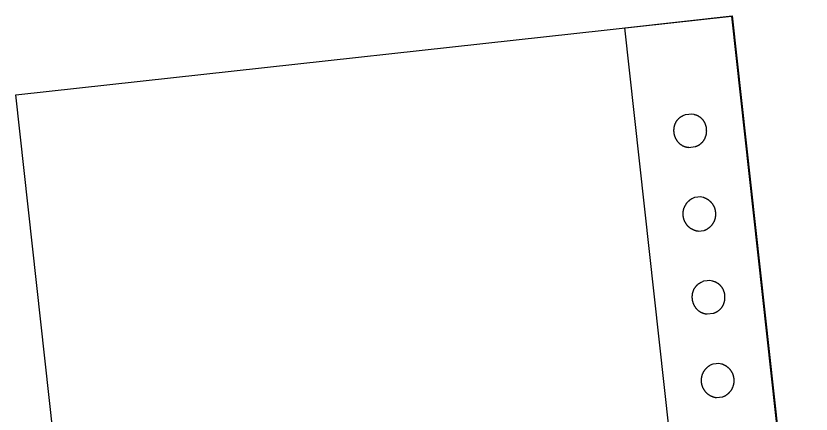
# Model space of a CAD drawing. Extents: x -438233 to -437334, y -1133133 to -1132623.
# Drawn here: x -438067.0783 to -438066.7926, y -1132980.0026 to -1132979.8597 of the extents above; entities that cross this region are included whole.
import ezdxf

# ---------------------------------------------------------------- set-up
doc = ezdxf.new("R2010")
doc.units = 0
doc.layers.add('MOBILIÁŘ', color=7, linetype='Continuous')
doc.layers.add('Vrstva 1', color=7, linetype='Continuous')

# ---------------------------------------------------------------- blocks, each defined once
blk = doc.blocks.new('A$C78B247C6')
at = {"layer": 'Vrstva 1'}
for points in [[(0, 0), (-2586.6, 0), (-2586.6, 2589.7), (0, 2589.7), (0, 0)], [(-385, 2589.7), (3.1, 2589.7), (3.1, 3.2), (-385, 3.2), (-385, 2589.7)], [(-190.9, 2255.7), (-203.7, 2255.7), (-213.2, 2252.5), (-214.5, 2252.1), (-215.8, 2251.6), (-217.1, 2251.1), (-218.3, 2250.6), (-219.5, 2250), (-220.7, 2249.4), (-221.9, 2248.8), (-223, 2248.2), (-224.1, 2247.6), (-225.2, 2246.9), (-226.3, 2246.2), (-227.4, 2245.5), (-228.4, 2244.8), (-229.4, 2244.1), (-230.4, 2243.3), (-231.4, 2242.5), (-232.3, 2241.8), (-233.2, 2240.9), (-234.1, 2240.1), (-235, 2239.3), (-235.8, 2238.4), (-236.7, 2237.5), (-237.5, 2236.7), (-238.3, 2235.8), (-239, 2234.8), (-239.8, 2233.9), (-240.5, 2233), (-241.2, 2232), (-241.8, 2231), (-242.5, 2230), (-243.1, 2229), (-243.7, 2228), (-244.3, 2227), (-244.9, 2226), (-245.4, 2224.9), (-245.9, 2223.9), (-246.4, 2222.8), (-246.9, 2221.8), (-247.3, 2220.7), (-247.8, 2219.6), (-248.2, 2218.5), (-248.6, 2217.4), (-248.9, 2216.3), (-249.3, 2215.2), (-249.6, 2214), (-249.9, 2212.9), (-250.2, 2211.8), (-250.4, 2210.6), (-250.6, 2209.5), (-250.9, 2208.4), (-251, 2207.2), (-251.2, 2206), (-251.4, 2204.9), (-251.5, 2203.7), (-251.6, 2202.6), (-251.7, 2201.4), (-251.7, 2200.2), (-251.8, 2199), (-251.8, 2197.9), (-251.8, 2196.7), (-251.8, 2195.5), (-251.7, 2194.4), (-251.7, 2193.2), (-251.6, 2192), (-251.5, 2190.9), (-251.3, 2189.7), (-251.2, 2188.5), (-251, 2187.4), (-250.8, 2186.2), (-250.6, 2185.1), (-250.4, 2183.9), (-250.1, 2182.8), (-249.9, 2181.6), (-249.6, 2180.5), (-249.2, 2179.4), (-248.9, 2178.2), (-248.5, 2177.1), (-248.2, 2176), (-247.8, 2174.9), (-247.3, 2173.8), (-246.9, 2172.7), (-246.4, 2171.6), (-246, 2170.6), (-245.5, 2169.5), (-244.9, 2168.5), (-244.4, 2167.4), (-243.8, 2166.4), (-243.3, 2165.4), (-242.6, 2164.3), (-242, 2163.4), (-241.4, 2162.4), (-240.7, 2161.4), (-240, 2160.4), (-239.3, 2159.5), (-238.6, 2158.5), (-237.9, 2157.6), (-237.1, 2156.7), (-236.3, 2155.8), (-235.5, 2155), (-234.7, 2154.1), (-233.8, 2153.3), (-233, 2152.4), (-232.1, 2151.6), (-231.2, 2150.8), (-230.3, 2150), (-229.3, 2149.3), (-228.4, 2148.6), (-227.4, 2147.8), (-226.4, 2147.1), (-225.4, 2146.4), (-224.3, 2145.8), (-223.3, 2145.1), (-222.2, 2144.5), (-221.1, 2143.9), (-220, 2143.3), (-218.8, 2142.8), (-217.7, 2142.3), (-216.5, 2141.8), (-215.3, 2141.3), (-214.1, 2140.8), (-212.8, 2140.4), (-211.6, 2139.9), (-210.3, 2139.6), (-209, 2139.2), (-207.7, 2138.9), (-206.4, 2138.5), (-205, 2138.3), (-203.7, 2138), (-181.4, 2138), (-180, 2138.3), (-178.7, 2138.5), (-177.3, 2138.9), (-176, 2139.2), (-174.7, 2139.6), (-173.5, 2139.9), (-172.2, 2140.4), (-171, 2140.8), (-169.8, 2141.3), (-168.6, 2141.8), (-167.4, 2142.3), (-166.2, 2142.8), (-165.1, 2143.3), (-164, 2143.9), (-162.9, 2144.5), (-161.8, 2145.1), (-160.7, 2145.8), (-159.7, 2146.4), (-158.7, 2147.1), (-157.7, 2147.8), (-156.7, 2148.6), (-155.7, 2149.3), (-154.8, 2150), (-153.9, 2150.8), (-153, 2151.6), (-152.1, 2152.4), (-151.2, 2153.3), (-150.4, 2154.1), (-149.5, 2155), (-148.7, 2155.8), (-147.9, 2156.7), (-147.2, 2157.6), (-146.4, 2158.5), (-145.7, 2159.5), (-145, 2160.4), (-144.3, 2161.4), (-143.7, 2162.4), (-143, 2163.4), (-142.4, 2164.3), (-141.8, 2165.4), (-141.2, 2166.4), (-140.6, 2167.4), (-140.1, 2168.5), (-139.6, 2169.5), (-139.1, 2170.6), (-138.6, 2171.6), (-138.1, 2172.7), (-137.7, 2173.8), (-137.3, 2174.9), (-136.9, 2176), (-136.5, 2177.1), (-136.1, 2178.2), (-135.8, 2179.4), (-135.5, 2180.5), (-135.2, 2181.6), (-134.9, 2182.8), (-134.7, 2183.9), (-134.4, 2185.1), (-134.2, 2186.2), (-134, 2187.4), (-133.8, 2188.5), (-133.7, 2189.7), (-133.6, 2190.9), (-133.5, 2192), (-133.4, 2193.2), (-133.3, 2194.4), (-133.3, 2195.5), (-133.2, 2196.7), (-133.2, 2197.9), (-133.3, 2199), (-133.3, 2200.2), (-133.4, 2201.4), (-133.4, 2202.6), (-133.5, 2203.7), (-133.7, 2204.9), (-133.8, 2206), (-134, 2207.2), (-134.2, 2208.4), (-134.4, 2209.5), (-134.6, 2210.6), (-134.9, 2211.8), (-135.1, 2212.9), (-135.4, 2214), (-135.8, 2215.2), (-136.1, 2216.3), (-136.5, 2217.4), (-136.9, 2218.5), (-137.3, 2219.6), (-137.7, 2220.7), (-138.1, 2221.8), (-138.6, 2222.8), (-139.1, 2223.9), (-139.6, 2224.9), (-140.2, 2226), (-140.7, 2227), (-141.3, 2228), (-141.9, 2229), (-142.5, 2230), (-143.2, 2231), (-143.9, 2232), (-144.6, 2233), (-145.3, 2233.9), (-146, 2234.8), (-146.8, 2235.8), (-147.6, 2236.7), (-148.4, 2237.5), (-149.2, 2238.4), (-150, 2239.3), (-150.9, 2240.1), (-151.8, 2240.9), (-152.7, 2241.8), (-153.7, 2242.5), (-154.6, 2243.3), (-155.6, 2244.1), (-156.6, 2244.8), (-157.7, 2245.5), (-158.7, 2246.2), (-159.8, 2246.9), (-160.9, 2247.6), (-162, 2248.2), (-163.1, 2248.8), (-164.3, 2249.4), (-165.5, 2250), (-166.7, 2250.6), (-168, 2251.1), (-169.2, 2251.6), (-170.5, 2252.1), (-171.8, 2252.5), (-181.4, 2255.7), (-190.9, 2255.7)], [(-190.9, 1956.7), (-203.6, 1956.7), (-213.2, 1953.4), (-214.5, 1952.8), (-215.8, 1952.2), (-217, 1951.5), (-218.3, 1950.9), (-219.5, 1950.2), (-220.7, 1949.5), (-221.8, 1948.8), (-223, 1948.1), (-224.1, 1947.4), (-225.2, 1946.6), (-226.3, 1945.9), (-227.3, 1945.1), (-228.4, 1944.3), (-229.4, 1943.5), (-230.4, 1942.6), (-231.3, 1941.8), (-232.3, 1941), (-233.2, 1940.1), (-234.1, 1939.2), (-235, 1938.3), (-235.8, 1937.4), (-236.6, 1936.5), (-237.4, 1935.5), (-238.2, 1934.6), (-239, 1933.6), (-239.7, 1932.7), (-240.4, 1931.7), (-241.1, 1930.7), (-241.8, 1929.7), (-242.5, 1928.7), (-243.1, 1927.7), (-243.7, 1926.7), (-244.3, 1925.6), (-244.8, 1924.6), (-245.4, 1923.5), (-245.9, 1922.5), (-246.4, 1921.4), (-246.9, 1920.3), (-247.3, 1919.3), (-247.7, 1918.2), (-248.1, 1917.1), (-248.5, 1916), (-248.9, 1914.9), (-249.2, 1913.8), (-249.6, 1912.7), (-249.9, 1911.6), (-250.1, 1910.4), (-250.4, 1909.3), (-250.6, 1908.2), (-250.8, 1907), (-251, 1905.9), (-251.2, 1904.8), (-251.3, 1903.6), (-251.5, 1902.5), (-251.6, 1901.3), (-251.7, 1900.2), (-251.7, 1899.1), (-251.8, 1897.9), (-251.8, 1896.8), (-251.8, 1895.6), (-251.8, 1894.5), (-251.7, 1893.3), (-251.7, 1892.2), (-251.6, 1891), (-251.5, 1889.9), (-251.3, 1888.8), (-251.2, 1887.6), (-251, 1886.5), (-250.8, 1885.4), (-250.6, 1884.2), (-250.4, 1883.1), (-250.1, 1882), (-249.9, 1880.9), (-249.6, 1879.8), (-249.2, 1878.7), (-248.9, 1877.6), (-248.5, 1876.5), (-248.2, 1875.4), (-247.8, 1874.3), (-247.4, 1873.2), (-246.9, 1872.2), (-246.5, 1871.1), (-246, 1870), (-245.5, 1869), (-244.9, 1868), (-244.4, 1866.9), (-243.8, 1865.9), (-243.3, 1864.9), (-242.7, 1863.9), (-242, 1862.9), (-241.4, 1861.9), (-240.7, 1861), (-240, 1860), (-239.3, 1859.1), (-238.6, 1858.1), (-237.9, 1857.2), (-237.1, 1856.3), (-236.3, 1855.4), (-235.5, 1854.5), (-234.7, 1853.6), (-233.8, 1852.7), (-233, 1851.9), (-232.1, 1851.1), (-231.2, 1850.2), (-230.3, 1849.4), (-229.3, 1848.7), (-228.4, 1847.9), (-227.4, 1847.1), (-226.4, 1846.4), (-225.4, 1845.6), (-224.3, 1844.9), (-223.3, 1844.2), (-222.2, 1843.6), (-221.1, 1842.9), (-220, 1842.3), (-218.8, 1841.7), (-217.7, 1841), (-216.5, 1840.5), (-215.3, 1839.9), (-214.1, 1839.4), (-212.8, 1838.8), (-211.6, 1838.3), (-210.3, 1837.8), (-209, 1837.4), (-207.7, 1836.9), (-206.4, 1836.5), (-205, 1836.1), (-203.6, 1835.7), (-181.3, 1835.7), (-179.9, 1836.1), (-178.6, 1836.5), (-177.3, 1836.9), (-176, 1837.4), (-174.7, 1837.8), (-173.4, 1838.3), (-172.1, 1838.8), (-170.9, 1839.4), (-169.7, 1839.9), (-168.5, 1840.5), (-167.3, 1841), (-166.2, 1841.7), (-165, 1842.3), (-163.9, 1842.9), (-162.8, 1843.6), (-161.7, 1844.2), (-160.7, 1844.9), (-159.6, 1845.6), (-158.6, 1846.4), (-157.6, 1847.1), (-156.6, 1847.9), (-155.7, 1848.7), (-154.7, 1849.4), (-153.8, 1850.2), (-152.9, 1851.1), (-152, 1851.9), (-151.1, 1852.7), (-150.3, 1853.6), (-149.5, 1854.5), (-148.7, 1855.4), (-147.9, 1856.3), (-147.1, 1857.2), (-146.4, 1858.1), (-145.7, 1859.1), (-145, 1860), (-144.3, 1861), (-143.6, 1861.9), (-143, 1862.9), (-142.3, 1863.9), (-141.7, 1864.9), (-141.2, 1865.9), (-140.6, 1866.9), (-140.1, 1868), (-139.5, 1869), (-139, 1870), (-138.6, 1871.1), (-138.1, 1872.2), (-137.7, 1873.2), (-137.2, 1874.3), (-136.8, 1875.4), (-136.5, 1876.5), (-136.1, 1877.6), (-135.8, 1878.7), (-135.5, 1879.8), (-135.2, 1880.9), (-134.9, 1882), (-134.6, 1883.1), (-134.4, 1884.2), (-134.2, 1885.4), (-134, 1886.5), (-133.8, 1887.6), (-133.7, 1888.8), (-133.6, 1889.9), (-133.4, 1891), (-133.4, 1892.2), (-133.3, 1893.3), (-133.3, 1894.5), (-133.2, 1895.6), (-133.2, 1896.8), (-133.3, 1897.9), (-133.3, 1899.1), (-133.4, 1900.2), (-133.4, 1901.3), (-133.5, 1902.5), (-133.7, 1903.6), (-133.8, 1904.8), (-134, 1905.9), (-134.2, 1907), (-134.4, 1908.2), (-134.6, 1909.3), (-134.9, 1910.4), (-135.2, 1911.6), (-135.5, 1912.7), (-135.8, 1913.8), (-136.1, 1914.9), (-136.5, 1916), (-136.9, 1917.1), (-137.3, 1918.2), (-137.7, 1919.3), (-138.2, 1920.3), (-138.6, 1921.4), (-139.1, 1922.5), (-139.6, 1923.5), (-140.2, 1924.6), (-140.7, 1925.6), (-141.3, 1926.7), (-141.9, 1927.7), (-142.6, 1928.7), (-143.2, 1929.7), (-143.9, 1930.7), (-144.6, 1931.7), (-145.3, 1932.7), (-146, 1933.6), (-146.8, 1934.6), (-147.6, 1935.5), (-148.4, 1936.5), (-149.2, 1937.4), (-150.1, 1938.3), (-150.9, 1939.2), (-151.8, 1940.1), (-152.7, 1941), (-153.7, 1941.8), (-154.6, 1942.6), (-155.6, 1943.5), (-156.6, 1944.3), (-157.7, 1945.1), (-158.7, 1945.9), (-159.8, 1946.6), (-160.9, 1947.4), (-162, 1948.1), (-163.2, 1948.8), (-164.3, 1949.5), (-165.5, 1950.2), (-166.7, 1950.9), (-168, 1951.5), (-169.2, 1952.2), (-170.5, 1952.8), (-171.8, 1953.4), (-181.3, 1956.7), (-190.9, 1956.7)], [(-190.9, 1654.4), (-203.7, 1654.4), (-213.2, 1651.2), (-214.5, 1650.7), (-215.8, 1650.2), (-217.1, 1649.7), (-218.3, 1649.2), (-219.5, 1648.7), (-220.7, 1648.1), (-221.9, 1647.5), (-223, 1646.9), (-224.1, 1646.2), (-225.2, 1645.6), (-226.3, 1644.9), (-227.4, 1644.2), (-228.4, 1643.5), (-229.4, 1642.7), (-230.4, 1642), (-231.4, 1641.2), (-232.3, 1640.4), (-233.2, 1639.6), (-234.1, 1638.8), (-235, 1637.9), (-235.8, 1637.1), (-236.7, 1636.2), (-237.5, 1635.3), (-238.2, 1634.4), (-239, 1633.5), (-239.7, 1632.6), (-240.5, 1631.6), (-241.2, 1630.7), (-241.8, 1629.7), (-242.5, 1628.7), (-243.1, 1627.7), (-243.7, 1626.7), (-244.3, 1625.7), (-244.9, 1624.6), (-245.4, 1623.6), (-245.9, 1622.6), (-246.4, 1621.5), (-246.9, 1620.4), (-247.3, 1619.3), (-247.8, 1618.3), (-248.2, 1617.2), (-248.5, 1616.1), (-248.9, 1615), (-249.3, 1613.8), (-249.6, 1612.7), (-249.9, 1611.6), (-250.1, 1610.4), (-250.4, 1609.3), (-250.6, 1608.2), (-250.8, 1607), (-251, 1605.9), (-251.2, 1604.7), (-251.4, 1603.5), (-251.5, 1602.4), (-251.6, 1601.2), (-251.7, 1600), (-251.7, 1598.9), (-251.8, 1597.7), (-251.8, 1596.5), (-251.8, 1595.4), (-251.8, 1594.2), (-251.7, 1593), (-251.7, 1591.8), (-251.6, 1590.7), (-251.5, 1589.5), (-251.3, 1588.3), (-251.2, 1587.2), (-251, 1586), (-250.8, 1584.9), (-250.6, 1583.7), (-250.4, 1582.6), (-250.1, 1581.4), (-249.9, 1580.3), (-249.6, 1579.1), (-249.2, 1578), (-248.9, 1576.9), (-248.6, 1575.8), (-248.2, 1574.7), (-247.8, 1573.6), (-247.4, 1572.5), (-246.9, 1571.4), (-246.5, 1570.3), (-246, 1569.2), (-245.5, 1568.2), (-245, 1567.1), (-244.4, 1566.1), (-243.8, 1565), (-243.3, 1564), (-242.7, 1563), (-242, 1562), (-241.4, 1561), (-240.7, 1560), (-240, 1559.1), (-239.3, 1558.1), (-238.6, 1557.2), (-237.9, 1556.3), (-237.1, 1555.4), (-236.3, 1554.5), (-235.5, 1553.6), (-234.7, 1552.8), (-233.9, 1551.9), (-233, 1551.1), (-232.1, 1550.3), (-231.2, 1549.5), (-230.3, 1548.7), (-229.3, 1548), (-228.4, 1547.2), (-227.4, 1546.5), (-226.4, 1545.8), (-225.4, 1545.1), (-224.3, 1544.5), (-223.3, 1543.8), (-222.2, 1543.2), (-221.1, 1542.6), (-220, 1542), (-218.8, 1541.5), (-217.7, 1540.9), (-216.5, 1540.4), (-215.3, 1539.9), (-214.1, 1539.5), (-212.8, 1539), (-211.6, 1538.6), (-210.3, 1538.2), (-209, 1537.9), (-207.7, 1537.5), (-206.4, 1537.2), (-205, 1537), (-203.7, 1536.7), (-181.4, 1536.7), (-180, 1537), (-178.7, 1537.2), (-177.3, 1537.5), (-176, 1537.9), (-174.7, 1538.2), (-173.5, 1538.6), (-172.2, 1539), (-171, 1539.5), (-169.8, 1539.9), (-168.6, 1540.4), (-167.4, 1540.9), (-166.2, 1541.5), (-165.1, 1542), (-164, 1542.6), (-162.9, 1543.2), (-161.8, 1543.8), (-160.7, 1544.5), (-159.7, 1545.1), (-158.7, 1545.8), (-157.7, 1546.5), (-156.7, 1547.2), (-155.7, 1548), (-154.8, 1548.7), (-153.8, 1549.5), (-152.9, 1550.3), (-152.1, 1551.1), (-151.2, 1551.9), (-150.3, 1552.8), (-149.5, 1553.6), (-148.7, 1554.5), (-147.9, 1555.4), (-147.2, 1556.3), (-146.4, 1557.2), (-145.7, 1558.1), (-145, 1559.1), (-144.3, 1560), (-143.6, 1561), (-143, 1562), (-142.4, 1563), (-141.8, 1564), (-141.2, 1565), (-140.6, 1566.1), (-140.1, 1567.1), (-139.6, 1568.2), (-139.1, 1569.2), (-138.6, 1570.3), (-138.1, 1571.4), (-137.7, 1572.5), (-137.3, 1573.6), (-136.9, 1574.7), (-136.5, 1575.8), (-136.1, 1576.9), (-135.8, 1578), (-135.5, 1579.1), (-135.2, 1580.3), (-134.9, 1581.4), (-134.6, 1582.6), (-134.4, 1583.7), (-134.2, 1584.9), (-134, 1586), (-133.8, 1587.2), (-133.7, 1588.3), (-133.6, 1589.5), (-133.5, 1590.7), (-133.4, 1591.8), (-133.3, 1593), (-133.3, 1594.2), (-133.2, 1595.4), (-133.2, 1596.5), (-133.3, 1597.7), (-133.3, 1598.9), (-133.4, 1600), (-133.4, 1601.2), (-133.5, 1602.4), (-133.7, 1603.5), (-133.8, 1604.7), (-134, 1605.9), (-134.2, 1607), (-134.4, 1608.2), (-134.6, 1609.3), (-134.9, 1610.4), (-135.2, 1611.6), (-135.5, 1612.7), (-135.8, 1613.8), (-136.1, 1615), (-136.5, 1616.1), (-136.9, 1617.2), (-137.3, 1618.3), (-137.7, 1619.3), (-138.2, 1620.4), (-138.6, 1621.5), (-139.1, 1622.6), (-139.6, 1623.6), (-140.2, 1624.6), (-140.7, 1625.7), (-141.3, 1626.7), (-141.9, 1627.7), (-142.6, 1628.7), (-143.2, 1629.7), (-143.9, 1630.7), (-144.6, 1631.6), (-145.3, 1632.6), (-146, 1633.5), (-146.8, 1634.4), (-147.6, 1635.3), (-148.4, 1636.2), (-149.2, 1637.1), (-150, 1637.9), (-150.9, 1638.8), (-151.8, 1639.6), (-152.7, 1640.4), (-153.7, 1641.2), (-154.6, 1642), (-155.6, 1642.7), (-156.6, 1643.5), (-157.7, 1644.2), (-158.7, 1644.9), (-159.8, 1645.6), (-160.9, 1646.2), (-162, 1646.9), (-163.2, 1647.5), (-164.3, 1648.1), (-165.5, 1648.7), (-166.7, 1649.2), (-168, 1649.7), (-169.2, 1650.2), (-170.5, 1650.7), (-171.8, 1651.2), (-181.4, 1654.4), (-190.9, 1654.4)], [(-190.9, 1355.4), (-203.6, 1355.4), (-213.2, 1352.1), (-214.5, 1351.5), (-215.8, 1350.9), (-217, 1350.3), (-218.3, 1349.6), (-219.5, 1348.9), (-220.7, 1348.2), (-221.8, 1347.5), (-223, 1346.8), (-224.1, 1346.1), (-225.2, 1345.3), (-226.3, 1344.6), (-227.3, 1343.8), (-228.4, 1343), (-229.4, 1342.2), (-230.4, 1341.4), (-231.3, 1340.5), (-232.3, 1339.7), (-233.2, 1338.8), (-234.1, 1337.9), (-235, 1337), (-235.8, 1336.1), (-236.6, 1335.2), (-237.4, 1334.2), (-238.2, 1333.3), (-239, 1332.4), (-239.7, 1331.4), (-240.4, 1330.4), (-241.1, 1329.4), (-241.8, 1328.4), (-242.4, 1327.4), (-243.1, 1326.4), (-243.7, 1325.4), (-244.3, 1324.3), (-244.8, 1323.3), (-245.4, 1322.3), (-245.9, 1321.2), (-246.4, 1320.1), (-246.8, 1319.1), (-247.3, 1318), (-247.7, 1316.9), (-248.1, 1315.8), (-248.5, 1314.7), (-248.9, 1313.6), (-249.2, 1312.5), (-249.5, 1311.4), (-249.8, 1310.3), (-250.1, 1309.1), (-250.4, 1308), (-250.6, 1306.9), (-250.8, 1305.8), (-251, 1304.6), (-251.2, 1303.5), (-251.3, 1302.4), (-251.5, 1301.2), (-251.6, 1300.1), (-251.6, 1298.9), (-251.7, 1297.8), (-251.7, 1296.6), (-251.8, 1295.5), (-251.8, 1294.3), (-251.7, 1293.2), (-251.7, 1292.1), (-251.6, 1290.9), (-251.5, 1289.8), (-251.4, 1288.6), (-251.3, 1287.5), (-251.2, 1286.4), (-251, 1285.2), (-250.8, 1284.1), (-250.6, 1283), (-250.4, 1281.8), (-250.1, 1280.7), (-249.8, 1279.6), (-249.5, 1278.5), (-249.2, 1277.4), (-248.9, 1276.3), (-248.5, 1275.2), (-248.1, 1274.1), (-247.7, 1273), (-247.3, 1272), (-246.9, 1270.9), (-246.4, 1269.8), (-245.9, 1268.8), (-245.4, 1267.7), (-244.9, 1266.7), (-244.4, 1265.7), (-243.8, 1264.6), (-243.2, 1263.6), (-242.6, 1262.6), (-242, 1261.6), (-241.4, 1260.7), (-240.7, 1259.7), (-240, 1258.7), (-239.3, 1257.8), (-238.6, 1256.8), (-237.8, 1255.9), (-237.1, 1255), (-236.3, 1254.1), (-235.5, 1253.2), (-234.7, 1252.3), (-233.8, 1251.5), (-233, 1250.6), (-232.1, 1249.8), (-231.2, 1249), (-230.3, 1248.2), (-229.3, 1247.4), (-228.3, 1246.6), (-227.4, 1245.8), (-226.4, 1245.1), (-225.3, 1244.4), (-224.3, 1243.7), (-223.2, 1243), (-222.2, 1242.3), (-221.1, 1241.6), (-219.9, 1241), (-218.8, 1240.4), (-217.6, 1239.8), (-216.5, 1239.2), (-215.3, 1238.6), (-214.1, 1238.1), (-212.8, 1237.5), (-211.6, 1237), (-210.3, 1236.5), (-209, 1236.1), (-207.7, 1235.6), (-206.4, 1235.2), (-205, 1234.8), (-203.6, 1234.4), (-181.3, 1234.4), (-179.9, 1234.8), (-178.6, 1235.2), (-177.3, 1235.6), (-176, 1236.1), (-174.7, 1236.5), (-173.4, 1237), (-172.1, 1237.5), (-170.9, 1238.1), (-169.7, 1238.6), (-168.5, 1239.2), (-167.3, 1239.8), (-166.2, 1240.4), (-165, 1241), (-163.9, 1241.6), (-162.8, 1242.3), (-161.7, 1243), (-160.7, 1243.7), (-159.6, 1244.4), (-158.6, 1245.1), (-157.6, 1245.8), (-156.6, 1246.6), (-155.7, 1247.4), (-154.7, 1248.2), (-153.8, 1249), (-152.9, 1249.8), (-152, 1250.6), (-151.2, 1251.5), (-150.3, 1252.3), (-149.5, 1253.2), (-148.7, 1254.1), (-147.9, 1255), (-147.1, 1255.9), (-146.4, 1256.8), (-145.7, 1257.8), (-145, 1258.7), (-144.3, 1259.7), (-143.6, 1260.7), (-143, 1261.6), (-142.4, 1262.6), (-141.8, 1263.6), (-141.2, 1264.6), (-140.6, 1265.7), (-140.1, 1266.7), (-139.6, 1267.7), (-139.1, 1268.8), (-138.6, 1269.8), (-138.1, 1270.9), (-137.7, 1272), (-137.3, 1273), (-136.9, 1274.1), (-136.5, 1275.2), (-136.1, 1276.3), (-135.8, 1277.4), (-135.5, 1278.5), (-135.2, 1279.6), (-134.9, 1280.7), (-134.7, 1281.8), (-134.4, 1283), (-134.2, 1284.1), (-134, 1285.2), (-133.8, 1286.4), (-133.7, 1287.5), (-133.6, 1288.6), (-133.5, 1289.8), (-133.4, 1290.9), (-133.3, 1292.1), (-133.3, 1293.2), (-133.2, 1294.3), (-133.2, 1295.5), (-133.3, 1296.6), (-133.3, 1297.8), (-133.4, 1298.9), (-133.5, 1300.1), (-133.6, 1301.2), (-133.7, 1302.4), (-133.8, 1303.5), (-134, 1304.6), (-134.2, 1305.8), (-134.4, 1306.9), (-134.6, 1308), (-134.9, 1309.1), (-135.2, 1310.3), (-135.5, 1311.4), (-135.8, 1312.5), (-136.1, 1313.6), (-136.5, 1314.7), (-136.9, 1315.8), (-137.3, 1316.9), (-137.7, 1318), (-138.2, 1319.1), (-138.6, 1320.1), (-139.1, 1321.2), (-139.7, 1322.3), (-140.2, 1323.3), (-140.8, 1324.3), (-141.3, 1325.4), (-141.9, 1326.4), (-142.6, 1327.4), (-143.2, 1328.4), (-143.9, 1329.4), (-144.6, 1330.4), (-145.3, 1331.4), (-146, 1332.4), (-146.8, 1333.3), (-147.6, 1334.2), (-148.4, 1335.2), (-149.2, 1336.1), (-150.1, 1337), (-150.9, 1337.9), (-151.8, 1338.8), (-152.7, 1339.7), (-153.7, 1340.5), (-154.6, 1341.4), (-155.6, 1342.2), (-156.6, 1343), (-157.7, 1343.8), (-158.7, 1344.6), (-159.8, 1345.3), (-160.9, 1346.1), (-162, 1346.8), (-163.2, 1347.5), (-164.3, 1348.2), (-165.5, 1348.9), (-166.7, 1349.6), (-168, 1350.3), (-169.2, 1350.9), (-170.5, 1351.5), (-171.8, 1352.1), (-181.3, 1355.4), (-190.9, 1355.4)]]:
    blk.add_lwpolyline(points, dxfattribs=at)
blk = doc.blocks.new('A$C5EF80950')
at = {"layer": 'MOBILIÁŘ', "xscale": 0.001, "yscale": 0.0010000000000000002, "rotation": 31.523388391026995}
blk.add_blockref('A$C78B247C6', (3.5589, 1.3524), dxfattribs=at)

msp = doc.modelspace()

# ---------------------------------------------------------------- block references
at = {"layer": 'MOBILIÁŘ', "xscale": 0.09999999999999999, "yscale": 0.1, "rotation": -25.240499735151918}
msp.add_blockref('A$C5EF80950', (-438067.17246, -1132980.08773), dxfattribs=at)

doc.saveas('drawing.dxf')
